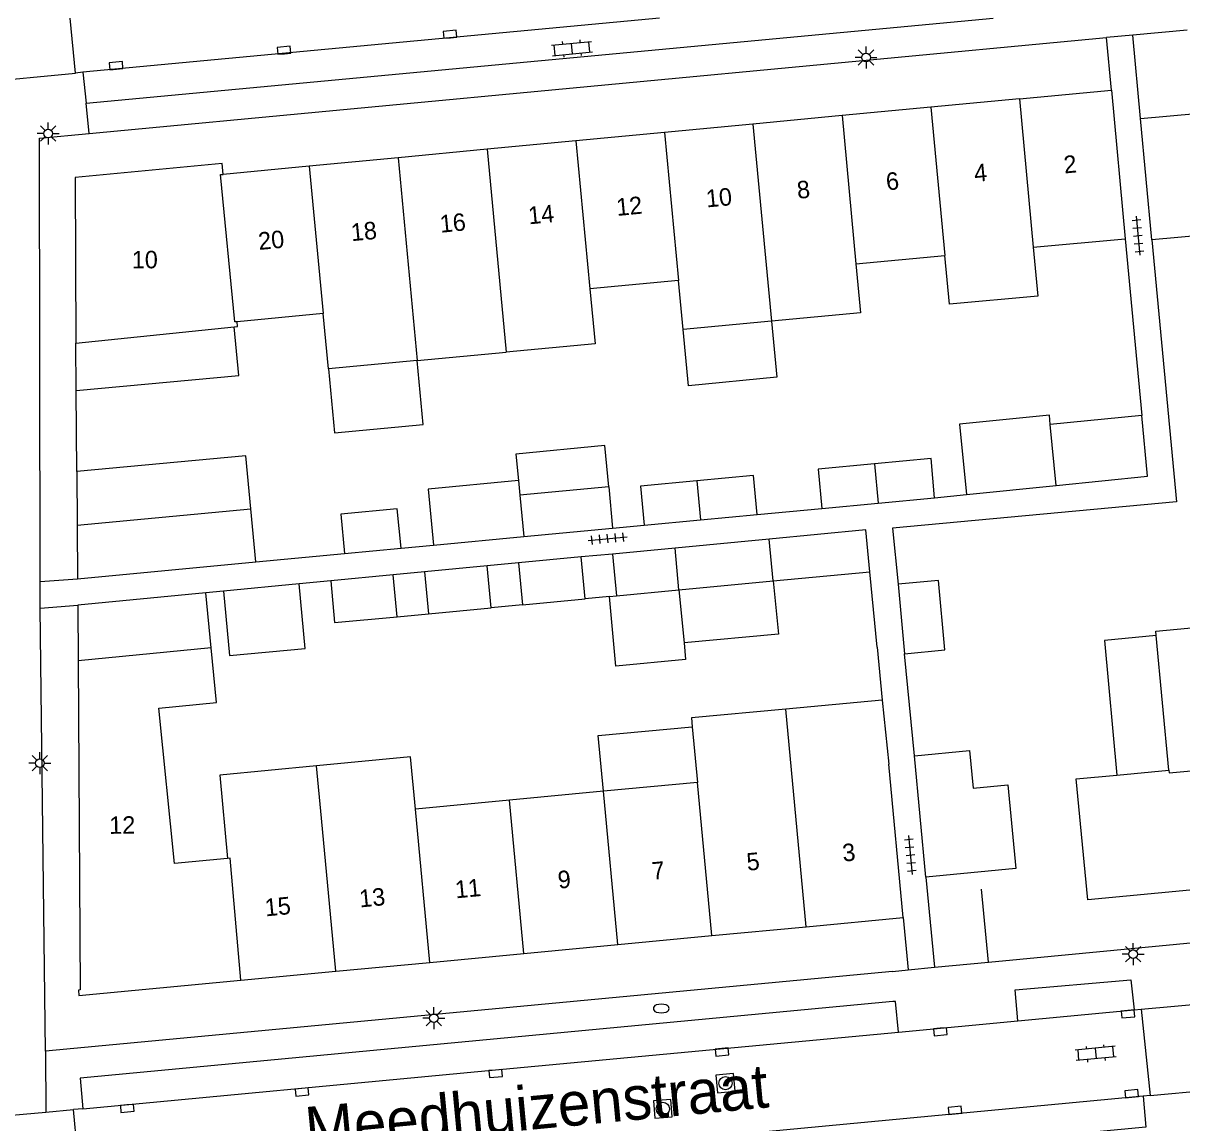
# Model space of a CAD drawing. Extents: x 124000 to 128010, y 398999 to 403000.
# Drawn here: x 127105.7 to 127171.9, y 400436.8 to 400499.7 of the extents above; entities that cross this region are included whole.
import ezdxf

# ---------------------------------------------------------------- set-up
doc = ezdxf.new("R2010")
doc.units = 0
for name, color, linetype in [('gg-afsc-erfafscheiding', 7, 'Continuous'), ('gg-afsc-muur', 7, 'Continuous'), ('gg-anno-huisnummerreeks BGT', 7, 'Continuous'), ('gg-anno-openbare ruimte label', 7, 'Continuous'), ('gg-bbg-bijgebouw', 7, 'Continuous'), ('gg-bbg-gedigitaliseerde bebouwing', 7, 'Continuous'), ('gg-bbg-gedigitaliseerde bijgebouw', 7, 'Continuous'), ('gg-bbg-hoofdgebouw', 7, 'Continuous'), ('gg-bbg-luifel en loopbrug', 7, 'Continuous'), ('gg-bbg-tussenscheiding', 7, 'Continuous'), ('gg-knt-verharding', 7, 'Continuous'), ('gg-knt-verharding nz', 7, 'Continuous'), ('gt-grn-weggrens', 7, 'Continuous'), ('gt-symb-brandkraan', 7, 'Continuous'), ('gt-symb-klinker verharding', 7, 'Continuous'), ('gt-symb-kolk', 7, 'Continuous'), ('gt-symb-lichtmast', 7, 'Continuous'), ('gt-symb-rioolschacht', 7, 'Continuous'), ('gt-symb-tegel verharding', 7, 'Continuous')]:
    doc.layers.add(name, color=color, linetype=linetype)

# ---------------------------------------------------------------- blocks, each defined once
blk = doc.blocks.new('gt0-LMAST')
at = {"layer": 'gt-symb-lichtmast'}
for p, q in [((-0.182, 0.173), (-0.447, 0.438)), ((-0.005, 0.246), (-0.005, 0.621)), ((0.172, 0.173), (0.437, 0.438)), ((-0.255, -0.004), (-0.63, -0.004)), ((-0.182, -0.181), (-0.447, -0.446)), ((-0.005, -0.254), (-0.005, -0.629)), ((0.437, -0.446), (0.172, -0.181)), ((0.245, -0.004), (0.62, -0.004))]:
    blk.add_line(p, q, dxfattribs=at)
blk.add_circle((-0.005, -0.004), 0.25, dxfattribs=at)
blk = doc.blocks.new('gt0-KOLK')
at = {"layer": 'gt-symb-kolk'}
blk.add_lwpolyline([(0, 0), (0.375, 0), (0.375, 0.4), (-0.375, 0.4), (-0.375, 0), (0, 0)], dxfattribs=at)
blk = doc.blocks.new('gt0-KL1')
at = {"layer": 'gt-symb-klinker verharding'}
for p, q in [((-1.15, 0.3), (1.15, 0.3)), ((-1, -0.3), (-1, 0.3)), ((-0.5, 0.3), (-0.5, 0.45)), ((0, -0.3), (0, 0.3)), ((0.5, 0.3), (0.5, 0.45)), ((1, -0.3), (1, 0.3)), ((-1.15, -0.3), (1.15, -0.3)), ((-0.5, -0.45), (-0.5, -0.3)), ((0.5, -0.45), (0.5, -0.3))]:
    blk.add_line(p, q, dxfattribs=at)
blk = doc.blocks.new('gt0-TEG1')
at = {"layer": 'gt-symb-tegel verharding'}
for p, q in [((-1.125, 0), (1.125, 0)), ((-0.9, -0.25), (-0.9, 0.25)), ((-0.45, -0.25), (-0.45, 0.25)), ((0, -0.25), (0, 0.25)), ((0.45, -0.25), (0.45, 0.25)), ((0.9, -0.25), (0.9, 0.25))]:
    blk.add_line(p, q, dxfattribs=at)
blk = doc.blocks.new('gt0-RS')
at = {"layer": 'gt-symb-rioolschacht'}
blk.add_lwpolyline([(-0.5, -0.5), (0.5, -0.5), (0.5, 0.5), (-0.5, 0.5)], close=True, dxfattribs=at)
blk.add_circle((0, 0), 0.375, dxfattribs=at)
blk = doc.blocks.new('gt0-BR')
at = {"layer": 'gt-symb-brandkraan'}
for centre, radius, start, end in [((-0.244, 0), 0.206, 107.56694, 252.43307), ((0.599, -2.664), 3, 106.89205, 107.56694), ((0, -0.691), 0.938, 73.10799, 106.89205), ((-0.599, -2.664), 3, 72.43309, 73.10799), ((0.244, 0), 0.206, 287.56695, 72.43309), ((0.599, 2.664), 3, 252.43307, 253.10797), ((0, 0.691), 0.938, 253.10797, 286.89206), ((-0.599, 2.664), 3, 286.89206, 287.56695)]:
    blk.add_arc(centre, radius, start, end, dxfattribs=at)

msp = doc.modelspace()

# ---------------------------------------------------------------- linework, layer by layer
at = {"layer": 'gg-afsc-erfafscheiding'}
for p, q in [((127157.802, 400472.566), (127159.629, 400472.75)), ((127147.652, 400471.606), (127151.344, 400471.954)), ((127139.385, 400470.825), (127141.183, 400470.995)), ((127127.281, 400469.682), (127129.14, 400469.858)), ((127118.971, 400468.904), (127124.056, 400469.378)), ((127123.259, 400467.808), (127121.447, 400467.633)), ((127154.518, 400464.017), (127154.102, 400468.336)), ((127117.122, 400467.217), (127116.127, 400467.121)), ((127156.643, 400457.8), (127156.086, 400463.644))]:
    msp.add_line(p, q, dxfattribs=at)
at = {"layer": 'gg-afsc-muur'}
for p, q in [((127168.706, 400487.381), (127169.651, 400477.275)), ((127108.746, 400474.073), (127108.708, 400478.692)), ((127154.518, 400464.017), (127154.809, 400460.991)), ((127160.879, 400446.008), (127160.481, 400450.179)), ((127160.879, 400446.008), (127174.683, 400447.326))]:
    msp.add_line(p, q, dxfattribs=at)
msp.add_lwpolyline([(127170.229, 400487.314), (127171.63, 400472.329), (127155.4, 400470.831), (127155.707, 400467.613)], dxfattribs=at)
at = {"layer": 'gg-bbg-bijgebouw'}
for p, q in [((127170.229, 400487.314), (127169.58, 400494.253)), ((127169.651, 400477.275), (127164.417, 400476.749)), ((127164.752, 400473.265), (127164.417, 400476.749)), ((127108.746, 400474.073), (127108.763, 400471.005)), ((127154.568, 400472.26), (127157.802, 400472.566)), ((127118.971, 400468.904), (127118.687, 400471.938)), ((127151.344, 400471.954), (127154.568, 400472.26)), ((127108.763, 400471.005), (127108.78, 400467.936)), ((127141.183, 400470.995), (127144.41, 400471.3)), ((127144.41, 400471.3), (127147.652, 400471.606)), ((127124.056, 400469.378), (127127.281, 400469.682)), ((127142.952, 400469.685), (127139.379, 400469.345)), ((127148.345, 400470.2), (127142.952, 400469.685)), ((127137.586, 400469.182), (127134.005, 400468.833)), ((127137.817, 400466.791), (127137.586, 400469.182)), ((127139.379, 400469.345), (127139.607, 400466.957)), ((127108.78, 400467.936), (127118.971, 400468.904)), ((127132.205, 400468.661), (127128.632, 400468.32)), ((127132.432, 400466.273), (127132.205, 400468.661)), ((127134.005, 400468.833), (127134.235, 400466.445)), ((127126.831, 400468.149), (127123.259, 400467.808)), ((127127.059, 400465.76), (127126.831, 400468.149)), ((127128.632, 400468.32), (127128.86, 400465.932)), ((127143.179, 400467.297), (127148.573, 400467.811)), ((127148.573, 400467.811), (127154.102, 400468.336)), ((127116.127, 400467.121), (127108.79, 400466.429)), ((127116.425, 400463.985), (127116.127, 400467.121)), ((127139.607, 400466.957), (127143.179, 400467.297)), ((127108.79, 400466.429), (127108.811, 400463.239)), ((127134.235, 400466.445), (127137.817, 400466.791)), ((127128.86, 400465.932), (127132.432, 400466.273)), ((127157.304, 400450.862), (127156.643, 400457.8))]:
    msp.add_line(p, q, dxfattribs=at)
for points in [[(127169.58, 400494.253), (127172.766, 400494.551), (127173.405, 400487.61), (127170.229, 400487.314)], [(127164.752, 400473.265), (127169.977, 400473.79), (127169.651, 400477.275)], [(127118.687, 400471.938), (127118.402, 400474.971), (127108.746, 400474.073)], [(127154.361, 400474.498), (127151.133, 400474.193), (127151.344, 400471.954)], [(127157.802, 400472.566), (127157.601, 400474.804), (127154.361, 400474.498)], [(127147.652, 400471.606), (127147.441, 400473.845), (127144.204, 400473.539)], [(127144.204, 400473.539), (127140.972, 400473.234), (127141.183, 400470.995)], [(127127.281, 400469.682), (127127.069, 400471.922), (127123.845, 400471.617), (127124.056, 400469.378)], [(127154.102, 400468.336), (127153.873, 400470.724), (127148.345, 400470.2)], [(127123.259, 400467.808), (127123.486, 400465.42), (127127.059, 400465.76)], [(127156.643, 400457.8), (127159.799, 400458.099), (127160, 400455.954), (127161.995, 400456.141), (127162.443, 400451.353), (127157.304, 400450.862)]]:
    msp.add_lwpolyline(points, dxfattribs=at)
at = {"layer": 'gg-bbg-gedigitaliseerde bebouwing'}
for p, q in [((127163.442, 400486.889), (127168.706, 400487.381)), ((127153.302, 400485.941), (127158.386, 400486.416)), ((127143.152, 400484.993), (127138.087, 400484.52)), ((127143.419, 400482.181), (127143.152, 400484.993)), ((127122.832, 400483.094), (127117.906, 400482.634)), ((127123.132, 400479.935), (127122.832, 400483.094)), ((127148.471, 400482.661), (127143.419, 400482.181)), ((127128.205, 400480.417), (127123.132, 400479.935)), ((127128.205, 400480.417), (127133.296, 400480.901)), ((127154.809, 400460.991), (127149.289, 400460.477)), ((127143.94, 400459.47), (127144.237, 400456.284))]:
    msp.add_line(p, q, dxfattribs=at)
for points in [[(127163.442, 400486.889), (127163.702, 400484.101), (127158.647, 400483.629), (127158.386, 400486.416)], [(127153.302, 400485.941), (127153.564, 400483.146), (127148.471, 400482.661)], [(127138.087, 400484.52), (127138.381, 400481.376), (127133.296, 400480.901)], [(127149.289, 400460.477), (127143.893, 400459.974), (127143.94, 400459.47)], [(127128.109, 400454.754), (127127.825, 400457.741), (127122.449, 400457.23)], [(127122.449, 400457.23), (127116.915, 400456.705), (127117.367, 400451.937)]]:
    msp.add_lwpolyline(points, dxfattribs=at)
at = {"layer": 'gg-bbg-gedigitaliseerde bijgebouw'}
for p, q in [((127133.995, 400473.551), (127134.075, 400472.707)), ((127139.16, 400473.187), (127134.075, 400472.707)), ((127139.16, 400473.187), (127139.385, 400470.825)), ((127129.14, 400469.858), (127134.3, 400470.345)), ((127134.3, 400470.345), (127139.385, 400470.825))]:
    msp.add_line(p, q, dxfattribs=at)
msp.add_lwpolyline([(127133.995, 400473.551), (127128.836, 400473.061), (127129.14, 400469.858)], dxfattribs=at)
at = {"layer": 'gg-bbg-hoofdgebouw'}
for p, q in [((127162.647, 400495.385), (127167.911, 400495.885)), ((127167.911, 400495.885), (127168.706, 400487.381)), ((127157.59, 400494.905), (127152.506, 400494.422)), ((127162.647, 400495.385), (127157.59, 400494.905)), ((127152.506, 400494.422), (127147.409, 400493.938)), ((127147.409, 400493.938), (127142.355, 400493.458)), ((127137.288, 400492.977), (127132.204, 400492.494)), ((127142.355, 400493.458), (127137.288, 400492.977)), ((127132.204, 400492.494), (127127.109, 400492.01)), ((127117.107, 400491.06), (127117.049, 400491.677)), ((127127.109, 400492.01), (127122.033, 400491.528)), ((127122.033, 400491.528), (127117.107, 400491.06)), ((127108.685, 400481.414), (127117.74, 400482.336)), ((127117.74, 400482.336), (127117.935, 400482.356)), ((127117.935, 400482.356), (127117.906, 400482.634)), ((127171.191, 400456.982), (127170.466, 400464.682)), ((127154.809, 400460.991), (127155.172, 400457.322)), ((127156.004, 400448.558), (127155.172, 400457.322)), ((127168.228, 400456.703), (127171.191, 400456.982)), ((127138.861, 400455.774), (127133.485, 400455.264)), ((127144.237, 400456.284), (127138.861, 400455.774)), ((127133.485, 400455.264), (127128.109, 400454.754)), ((127150.449, 400448.032), (127156.004, 400448.558)), ((127145.053, 400447.52), (127150.449, 400448.032)), ((127139.677, 400447.011), (127145.053, 400447.52)), ((127128.924, 400445.992), (127134.301, 400446.501)), ((127134.301, 400446.501), (127139.677, 400447.011)), ((127123.557, 400445.483), (127128.924, 400445.992)), ((127118.117, 400444.968), (127123.557, 400445.483))]:
    msp.add_line(p, q, dxfattribs=at)
for points in [[(127117.049, 400491.677), (127108.639, 400490.882), (127108.685, 400481.414)], [(127170.466, 400464.682), (127170.442, 400464.938), (127175.723, 400465.434)], [(127117.367, 400451.937), (127114.332, 400451.649), (127113.439, 400460.531), (127116.722, 400460.849), (127116.425, 400463.985)], [(127108.811, 400463.239), (127108.934, 400444.418), (127108.828, 400444.405), (127108.855, 400444.09), (127118.117, 400444.968)], [(127180.712, 400455.758), (127181.201, 400450.541), (127180.88, 400450.511), (127180.839, 400450.929), (127166.553, 400449.563), (127165.9, 400456.484), (127168.228, 400456.703)]]:
    msp.add_lwpolyline(points, dxfattribs=at)
at = {"layer": 'gg-bbg-luifel en loopbrug'}
for p, q in [((127108.708, 400478.692), (127108.685, 400481.414)), ((127159.629, 400472.75), (127164.752, 400473.265)), ((127139.379, 400469.345), (127137.586, 400469.182)), ((127134.005, 400468.833), (127132.205, 400468.661)), ((127128.632, 400468.32), (127126.831, 400468.149)), ((127121.447, 400467.633), (127117.122, 400467.217)), ((127143.179, 400467.297), (127143.468, 400464.257)), ((127155.707, 400467.613), (127156.086, 400463.644)), ((127134.235, 400466.445), (127132.432, 400466.273)), ((127139.197, 400466.918), (127137.817, 400466.791)), ((127139.197, 400466.918), (127139.607, 400466.957)), ((127127.059, 400465.76), (127128.86, 400465.932))]:
    msp.add_line(p, q, dxfattribs=at)
for points in [[(127108.708, 400478.692), (127118, 400479.563), (127117.74, 400482.336)], [(127148.471, 400482.661), (127148.776, 400479.455), (127143.724, 400478.975), (127143.419, 400482.181)], [(127123.132, 400479.935), (127123.48, 400476.278), (127128.553, 400476.76), (127128.205, 400480.417)], [(127164.417, 400476.749), (127164.363, 400477.285), (127159.225, 400476.768), (127159.629, 400472.75)], [(127139.16, 400473.187), (127138.935, 400475.549), (127133.851, 400475.065), (127133.995, 400473.551)], [(127148.573, 400467.811), (127148.862, 400464.769), (127143.468, 400464.257)], [(127156.086, 400463.644), (127158.388, 400463.86), (127158.015, 400467.83), (127155.707, 400467.613)], [(127117.122, 400467.217), (127117.477, 400463.534), (127121.802, 400463.95), (127121.447, 400467.633)], [(127143.468, 400464.257), (127143.557, 400463.315), (127139.575, 400462.937), (127139.197, 400466.918)], [(127170.466, 400464.682), (127167.521, 400464.405), (127168.228, 400456.703)], [(127138.861, 400455.774), (127138.559, 400458.96), (127143.94, 400459.47)]]:
    msp.add_lwpolyline(points, dxfattribs=at)
at = {"layer": 'gg-bbg-tussenscheiding'}
for p, q in [((127157.59, 400494.905), (127158.386, 400486.416)), ((127162.647, 400495.385), (127163.442, 400486.889)), ((127152.506, 400494.422), (127153.302, 400485.941)), ((127147.409, 400493.938), (127148.471, 400482.661)), ((127137.288, 400492.977), (127138.087, 400484.52)), ((127142.355, 400493.458), (127143.152, 400484.993)), ((127132.204, 400492.494), (127133.296, 400480.901)), ((127127.109, 400492.01), (127128.205, 400480.417)), ((127122.033, 400491.528), (127122.832, 400483.094)), ((127154.361, 400474.498), (127154.568, 400472.26)), ((127144.204, 400473.539), (127144.41, 400471.3)), ((127134.075, 400472.707), (127134.3, 400470.345)), ((127108.763, 400471.005), (127118.687, 400471.938)), ((127143.179, 400467.297), (127142.952, 400469.685)), ((127148.573, 400467.811), (127148.345, 400470.2)), ((127116.425, 400463.985), (127108.811, 400463.239)), ((127150.449, 400448.032), (127149.289, 400460.477)), ((127122.733, 400454.243), (127122.449, 400457.23)), ((127139.677, 400447.011), (127138.861, 400455.774)), ((127145.053, 400447.52), (127144.237, 400456.284)), ((127134.301, 400446.501), (127133.485, 400455.264)), ((127128.924, 400445.992), (127128.109, 400454.754)), ((127123.557, 400445.483), (127122.733, 400454.243))]:
    msp.add_line(p, q, dxfattribs=at)
for points in [[(127117.906, 400482.634), (127117.771, 400482.621), (127116.95, 400491.045), (127117.107, 400491.06)], [(127171.191, 400456.982), (127171.206, 400456.823), (127173.73, 400457.061), (127173.915, 400455.099), (127180.712, 400455.758)], [(127118.117, 400444.968), (127117.504, 400451.95), (127117.367, 400451.937)]]:
    msp.add_lwpolyline(points, dxfattribs=at)
at = {"layer": 'gg-knt-verharding'}
for p, q in [((127108.663, 400496.851), (127108.368, 400500)), ((127109.269, 400495.141), (127161.15, 400500)), ((127109.448, 400493.396), (127167.631, 400498.885)), ((127169.133, 400499.028), (127167.631, 400498.885)), ((127167.911, 400495.885), (127167.631, 400498.885)), ((127172.246, 400499.317), (127169.133, 400499.028)), ((127169.58, 400494.253), (127169.133, 400499.028)), ((127109.077, 400496.899), (127108.663, 400496.851)), ((127109.077, 400496.899), (127109.269, 400495.141)), ((127106.635, 400467.773), (127108.78, 400467.936)), ((127106.635, 400467.488), (127106.635, 400467.773)), ((127106.65, 400466.252), (127106.635, 400467.488)), ((127106.65, 400466.252), (127108.79, 400466.429)), ((127106.955, 400440.92), (127106.65, 400466.252)), ((127157.304, 400450.862), (127157.795, 400445.71)), ((127156.004, 400448.558), (127156.288, 400445.564)), ((127157.795, 400445.71), (127160.879, 400446.008)), ((127155.386, 400445.477), (127106.955, 400440.92)), ((127155.386, 400445.477), (127156.288, 400445.564)), ((127156.288, 400445.564), (127157.795, 400445.71)), ((127169.213, 400443.271), (127169.622, 400443.309)), ((127169.622, 400443.309), (127170.135, 400438.371)), ((127155.735, 400442.003), (127162.553, 400442.64)), ((127170.135, 400438.371), (127169.727, 400438.336)), ((127109.076, 400437.62), (127108.55, 400437.572)), ((127109.007, 400432.597), (127108.55, 400437.572))]:
    msp.add_line(p, q, dxfattribs=at)
for points in [[(127106.635, 400467.773), (127106.604, 400493.128), (127109.448, 400493.396)], [(127162.553, 400442.64), (127162.398, 400444.425), (127169.027, 400444.999), (127169.213, 400443.271)], [(127155.418, 400443.745), (127108.926, 400439.358), (127109.076, 400437.62)], [(127155.735, 400442.003), (127155.57, 400443.759), (127155.418, 400443.745)], [(127169.727, 400438.336), (127169.885, 400436.565), (127138.236, 400433.576), (127138.035, 400435.35)]]:
    msp.add_lwpolyline(points, dxfattribs=at)
at = {"layer": 'gg-knt-verharding nz'}
for p, q in [((127142.061, 400500), (127109.077, 400496.899)), ((127169.622, 400443.309), (127182.684, 400444.527)), ((127162.553, 400442.64), (127169.213, 400443.271)), ((127131.668, 400439.742), (127155.735, 400442.003)), ((127109.076, 400437.62), (127131.668, 400439.742)), ((127170.135, 400438.371), (127179.862, 400439.27)), ((127169.727, 400438.336), (127138.035, 400435.35)), ((127106.976, 400437.428), (127108.55, 400437.572))]:
    msp.add_line(p, q, dxfattribs=at)
for points in [[(127103.097, 400490.107), (127103.056, 400496.312), (127108.663, 400496.851)], [(127103.459, 400442.516), (127103.495, 400437.108), (127106.976, 400437.428)]]:
    msp.add_lwpolyline(points, dxfattribs=at)
at = {"layer": 'gt-grn-weggrens'}
for p, q in [((127109.448, 400493.396), (127109.269, 400495.141)), ((127106.955, 400440.92), (127106.976, 400437.428))]:
    msp.add_line(p, q, dxfattribs=at)

# ---------------------------------------------------------------- block references
at = {"layer": 'gt-symb-brandkraan'}
msp.add_blockref('gt0-BR', (127142.166, 400443.352), dxfattribs=at)
at = {"layer": 'gt-symb-klinker verharding'}
for p, rotation in [((127137.063, 400498.256), 5.391463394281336), ((127167.005, 400440.783), -174.6085366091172)]:
    msp.add_blockref('gt0-KL1', p, dxfattribs=dict(at, rotation=rotation))
at = {"layer": 'gt-symb-kolk'}
for p, rotation in [((127130.109, 400498.877), 5.39146338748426), ((127120.612, 400497.964), 5.510976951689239), ((127111.007, 400497.077), 5.277406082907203), ((127168.845, 400443.242), -174.5460811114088), ((127158.113, 400442.22), -174.77963835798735), ((127145.624, 400441.058), -174.60853661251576), ((127132.678, 400439.828), -175.1221191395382), ((127121.602, 400438.778), -174.6085366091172), ((127169.087, 400438.28), 4.99208116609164), ((127111.605, 400437.837), -175.12211914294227), ((127158.981, 400437.326), 5.391463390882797)]:
    msp.add_blockref('gt0-KOLK', p, dxfattribs=dict(at, rotation=rotation))
at = {"layer": 'gt-symb-lichtmast'}
for p in [(127153.882, 400497.748), (127107.105, 400493.398), (127106.628, 400457.389), (127169.162, 400446.459), (127129.164, 400442.806)]:
    msp.add_blockref('gt0-LMAST', p, dxfattribs=at)
at = {"layer": 'gt-symb-rioolschacht'}
for p, rotation in [((127145.84, 400439.08), -84.48902304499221), ((127142.253, 400437.61), -85.5265935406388)]:
    msp.add_blockref('gt0-RS', p, dxfattribs=dict(at, rotation=rotation))
at = {"layer": 'gt-symb-tegel verharding'}
for p, rotation in [((127169.426, 400487.551), -84.60853660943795), ((127139.096, 400470.23), 5.391463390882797), ((127156.412, 400452.133), -84.60853660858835)]:
    msp.add_blockref('gt0-TEG1', p, dxfattribs=dict(at, rotation=rotation))

# ---------------------------------------------------------------- texts
at = {"layer": 'gg-anno-huisnummerreeks BGT'}
for s, rotation, p in [('4', 5.4, (127160.098, 400490.622)), ('2', 5.4, (127165.226, 400491.109)), ('6', 5.4, (127155.064, 400490.144)), ('10', 5.4, (127144.77, 400489.167)), ('8', 5.4, (127149.973, 400489.661)), ('12', 5.4, (127139.641, 400488.68)), ('14', 5.4, (127134.597, 400488.201)), ('18', 5.4, (127124.459, 400487.238)), ('16', 5.4, (127129.544, 400487.721)), ('20', 5.4, (127119.162, 400486.735)), ('10', 0.3, (127111.887, 400485.681)), ('12', 0.4, (127110.598, 400453.34)), ('3', 5.4, (127152.569, 400451.748)), ('7', 5.4, (127141.667, 400450.714)), ('5', 5.4, (127147.092, 400451.229)), ('9', 5.4, (127136.294, 400450.205)), ('11', 5.4, (127130.417, 400449.649)), ('13', 5.4, (127124.937, 400449.13)), ('15', 5.4, (127119.535, 400448.618))]:
    msp.add_text(s, height=1, rotation=rotation, dxfattribs=at).set_placement(p)
at = {"layer": 'gg-anno-openbare ruimte label'}
msp.add_text('Meedhuizenstraat', height=2.5, rotation=5.4, dxfattribs=at).set_placement((127121.922, 400435.207))

doc.saveas('drawing.dxf')
